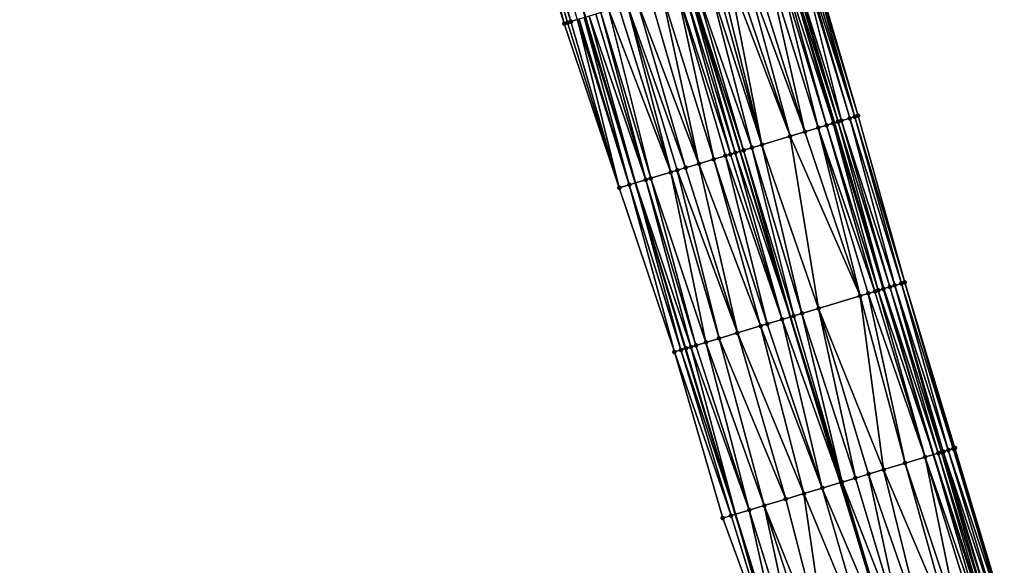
# Model space of a CAD drawing. Header units: feet. Extents: x 2004186 to 2014793, y 836912 to 864902.
# Tile 843 of 974: x 2004364 to 2004478, y 859259 to 859322. Entities that reach past the tile are written whole.
import ezdxf

# ---------------------------------------------------------------- set-up
doc = ezdxf.new("R2010")
doc.units = ezdxf.units.FT
doc.header["$LTSCALE"] = 100
doc.header["$MEASUREMENT"] = 0
for name, color, linetype, lineweight in [('EP_Travel Lane', 5, 'Continuous', 40), ('GPL_Skip Line', 2, 'Continuous', 40), ('Road Shots', 4, 'Continuous', 200), ('Road X-Section', 30, 'Continuous', 13)]:
    doc.layers.add(name, color=color, linetype=linetype, lineweight=lineweight)
doc.layers.add('I-77 SB_MM21-27-Surface-Border', color=7, linetype='Continuous')
doc.layers.add('I-77 SB_MM21-27-Surface-TIN', color=7, linetype='Continuous')

msp = doc.modelspace()

# ---------------------------------------------------------------- linework, layer by layer
at = {"layer": 'EP_Travel Lane'}
for points in [[(2004475.98675831, 859252.9755330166, 446.5739951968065), (2004470.027193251, 859271.9272233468, 446.4479969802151), (2004464.293373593, 859291.0871976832, 446.3012957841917), (2004458.559645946, 859310.2468645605, 446.1088986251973), (2004452.825862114, 859329.4067191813, 445.9444033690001), (2004447.172181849, 859348.4381588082, 445.744362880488), (2004441.629215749, 859367.653598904, 445.5383283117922), (2004436.086240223, 859386.8690716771, 445.3357163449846), (2004430.543256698, 859406.0845721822, 445.1360297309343), (2004425.08506517, 859425.172963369, 444.9390603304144), (2004419.806102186, 859444.4627209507, 444.7434054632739), (2004414.527064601, 859463.7527511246, 444.5783237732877), (2004409.248078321, 859483.0425938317, 444.3922111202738), (2004404.042532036, 859502.1813761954, 444.2028261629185), (2004399.035574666, 859521.5434234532, 443.9982920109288), (2004394.028624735, 859540.9054419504, 443.790683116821), (2004389.021615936, 859560.2676880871, 443.6073706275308)], [(2004453.157249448, 859245.7875541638, 447.2093015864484), (2004447.138044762, 859265.0163735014, 447.1114540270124), (2004441.36635806, 859284.1656426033, 447.065016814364), (2004435.594843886, 859303.3143392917, 446.9334906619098), (2004429.823350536, 859322.46296689, 446.7916857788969), (2004424.055859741, 859341.7796547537, 446.6171872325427), (2004418.509860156, 859360.9946002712, 446.4480281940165), (2004412.963892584, 859380.209434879, 446.267231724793), (2004407.417962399, 859399.4241399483, 446.0728171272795), (2004401.865261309, 859418.803356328, 445.8417982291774), (2004396.566951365, 859438.0880190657, 445.6690462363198), (2004391.268674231, 859457.372562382, 445.4828924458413), (2004385.970386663, 859476.6571436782, 445.3010092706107), (2004380.654695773, 859496.1241881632, 445.1100452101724), (2004375.632006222, 859515.482102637, 444.9002794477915), (2004370.609287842, 859534.8401282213, 444.7023760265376), (2004365.586536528, 859554.198280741, 444.5180011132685)]]:
    msp.add_polyline3d(points, dxfattribs=at)
at = {"layer": 'GPL_Skip Line'}
msp.add_polyline3d([(2004465.216785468, 859249.5847155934, 446.8984191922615), (2004459.266163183, 859268.6782788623, 446.7735468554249), (2004453.481729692, 859287.8231807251, 446.6568137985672), (2004447.697351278, 859306.9679002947, 446.5129731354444), (2004441.912967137, 859326.1126388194, 446.3719510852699), (2004436.179748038, 859345.272190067, 446.1913368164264), (2004430.637304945, 859364.4879015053, 445.9969830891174), (2004425.094895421, 859383.7034965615, 445.7904081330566), (2004419.552424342, 859402.9193050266, 445.6062430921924), (2004414.049427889, 859422.1459373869, 445.3938099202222), (2004408.75210502, 859441.43062398, 445.1952668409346), (2004403.454733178, 859460.7154888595, 445.016720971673), (2004398.15734861, 859480.0004000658, 444.8433712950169), (2004392.890462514, 859499.2933539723, 444.6593156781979), (2004387.86935726, 859518.651694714, 444.4510891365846), (2004382.848236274, 859538.0100961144, 444.2493343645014), (2004377.827073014, 859557.3686604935, 444.0649682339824)], dxfattribs=at)
at = {"layer": 'I-77 SB_MM21-27-Surface-Border', "color": 3, "linetype": 'ByBlock', "lineweight": -2}
for points in [[(2004390.605744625, 859560.6770719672, 443.4571800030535), (2004395.4332121, 859541.2686868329, 443.6834630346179), (2004400.2607344, 859521.8600903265, 443.8872097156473), (2004406.443673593, 859502.8019879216, 443.9840183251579), (2004412.044776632, 859483.8082062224, 444.1195399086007), (2004417.342091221, 859464.52354977, 444.3214687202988), (2004422.832369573, 859445.2914780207, 444.4795157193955), (2004428.129737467, 859426.0066275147, 444.6596747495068), (2004433.582557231, 859406.9585405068, 444.8775858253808), (2004439.124988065, 859387.7428715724, 445.0763972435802), (2004444.667379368, 859368.5273396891, 445.2896172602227), (2004450.209845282, 859349.3115491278, 445.4756623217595), (2004455.698914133, 859330.2728898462, 445.6865647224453), (2004461.291712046, 859311.0707498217, 445.8935783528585), (2004466.693026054, 859291.8108696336, 446.1162304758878), (2004472.4773432, 859272.6663528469, 446.2902183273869), (2004478.189264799, 859253.6681932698, 446.3872762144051)], [(2004452.626173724, 859245.6203115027, 447.2192829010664), (2004445.672324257, 859264.5737021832, 447.1361077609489), (2004440.079231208, 859283.7768190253, 447.0743429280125), (2004433.720422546, 859302.7482470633, 446.9668389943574), (2004427.361654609, 859321.7195403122, 446.8392838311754), (2004421.381651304, 859341.0088163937, 446.6648147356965), (2004415.646929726, 859360.1694901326, 446.5113461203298), (2004410.104497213, 859379.3851648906, 446.3131526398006), (2004404.562076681, 859398.6007981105, 446.1105791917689), (2004399.005404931, 859418.01829947, 445.8959181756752), (2004393.708044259, 859437.3031236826, 445.7128120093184), (2004388.796426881, 859456.6937879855, 445.5171840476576), (2004383.884774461, 859476.0845798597, 445.3358777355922), (2004379.337716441, 859495.7829272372, 445.1433361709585), (2004374.703825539, 859515.24159274, 444.9241392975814), (2004369.101899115, 859534.4494449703, 444.7322139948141), (2004364.467934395, 859553.9083950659, 444.5433729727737)]]:
    msp.add_polyline3d(points, dxfattribs=at)
at = {"layer": 'I-77 SB_MM21-27-Surface-TIN', "color": 128, "linetype": 'ByBlock', "lineweight": -2}
for points in [[(2004422.150397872, 859341.2302408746, 446.6350230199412), (2004421.381651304, 859341.0088163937, 446.6648147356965), (2004427.361654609, 859321.7195403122, 446.8392838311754)], [(2004422.342574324, 859341.2856323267, 446.6312852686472), (2004422.150397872, 859341.2302408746, 446.6350230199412), (2004428.127492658, 859321.9508238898, 446.8247794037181)], [(2004422.150397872, 859341.2302408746, 446.6350230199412), (2004427.744578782, 859321.8351650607, 446.8294976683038), (2004428.127492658, 859321.9508238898, 446.8247794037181)], [(2004422.150397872, 859341.2302408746, 446.6350230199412), (2004427.361654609, 859321.7195403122, 446.8392838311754), (2004427.744578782, 859321.8351650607, 446.8294976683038)], [(2004422.726911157, 859341.3964709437, 446.6296601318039), (2004422.342574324, 859341.2856323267, 446.6312852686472), (2004428.127492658, 859321.9508238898, 446.8247794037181)], [(2004422.726911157, 859341.3964709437, 446.6296601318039), (2004428.127492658, 859321.9508238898, 446.8247794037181), (2004428.893308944, 859322.1821794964, 446.8209859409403)], [(2004453.401043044, 859329.5802204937, 445.9057535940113), (2004453.209560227, 859329.5224767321, 445.9208496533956), (2004458.993899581, 859310.3778864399, 446.0839143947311)], [(2004454.549996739, 859329.9264950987, 445.7872263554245), (2004453.401043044, 859329.5802204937, 445.9057535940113), (2004459.376861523, 859310.4933861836, 446.0555395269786)], [(2004453.401043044, 859329.5802204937, 445.9057535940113), (2004458.993899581, 859310.3778864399, 446.0839143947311), (2004459.376861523, 859310.4933861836, 446.0555395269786)], [(2004454.741485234, 859329.9842200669, 445.7693356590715), (2004454.549996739, 859329.9264950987, 445.7872263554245), (2004460.334300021, 859310.7820241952, 445.9680446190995)], [(2004454.549996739, 859329.9264950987, 445.7872263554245), (2004459.376861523, 859310.4933861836, 446.0555395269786), (2004460.334300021, 859310.7820241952, 445.9680446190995)], [(2004455.124449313, 859330.0997127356, 445.7399087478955), (2004454.741485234, 859329.9842200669, 445.7693356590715), (2004460.908748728, 859310.9552546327, 445.9226305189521)], [(2004454.741485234, 859329.9842200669, 445.7693356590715), (2004460.334300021, 859310.7820241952, 445.9680446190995), (2004460.908748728, 859310.9552546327, 445.9226305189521)], [(2004455.507423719, 859330.2151712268, 445.7053994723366), (2004455.124449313, 859330.0997127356, 445.7399087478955), (2004460.908748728, 859310.9552546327, 445.9226305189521)], [(2004455.698914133, 859330.2728898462, 445.6865647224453), (2004455.507423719, 859330.2151712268, 445.7053994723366), (2004461.291712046, 859311.0707498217, 445.8935783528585)], [(2004455.507423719, 859330.2151712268, 445.7053994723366), (2004460.908748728, 859310.9552546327, 445.9226305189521), (2004461.291712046, 859311.0707498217, 445.8935783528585)], [(2004450.720419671, 859328.771357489, 446.0501306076), (2004449.188690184, 859328.3089670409, 446.1054164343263), (2004455.164495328, 859309.2221768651, 446.2617653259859)], [(2004451.869233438, 859329.1180952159, 446.0004712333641), (2004450.720419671, 859328.771357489, 446.0501306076), (2004456.696232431, 859309.6845421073, 446.2027312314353)], [(2004450.720419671, 859328.771357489, 446.0501306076), (2004455.164495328, 859309.2221768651, 446.2617653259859), (2004456.696232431, 859309.6845421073, 446.2027312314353)], [(2004452.252180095, 859329.2336455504, 445.9796194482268), (2004451.869233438, 859329.1180952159, 446.0004712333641), (2004457.653579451, 859309.9734828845, 446.160258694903)], [(2004451.869233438, 859329.1180952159, 446.0004712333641), (2004456.696232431, 859309.6845421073, 446.2027312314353), (2004457.653579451, 859309.9734828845, 446.160258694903)], [(2004452.252180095, 859329.2336455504, 445.9796194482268), (2004458.419475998, 859310.2045728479, 446.1169631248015), (2004452.825862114, 859329.4067191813, 445.9444033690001)], [(2004452.252180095, 859329.2336455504, 445.9796194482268), (2004457.653579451, 859309.9734828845, 446.160258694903), (2004458.419475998, 859310.2045728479, 446.1169631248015)], [(2004453.209560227, 859329.5224767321, 445.9208496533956), (2004452.825862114, 859329.4067191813, 445.9444033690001), (2004458.993899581, 859310.3778864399, 446.0839143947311)], [(2004458.419475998, 859310.2045728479, 446.1169631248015), (2004458.559645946, 859310.2468645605, 446.1088986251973), (2004452.825862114, 859329.4067191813, 445.9444033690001)], [(2004458.993899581, 859310.3778864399, 446.0839143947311), (2004452.825862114, 859329.4067191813, 445.9444033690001), (2004458.559645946, 859310.2468645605, 446.1088986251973)], [(2004446.316705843, 859327.4419569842, 446.2049187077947), (2004445.359374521, 859327.1529642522, 446.2396653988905), (2004450.186405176, 859307.7193063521, 446.4263425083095)], [(2004447.082567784, 859327.6731614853, 446.1786553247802), (2004446.316705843, 859327.4419569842, 446.2049187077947), (2004453.441310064, 859308.7019531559, 446.3188383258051)], [(2004446.316705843, 859327.4419569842, 446.2049187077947), (2004450.186405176, 859307.7193063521, 446.4263425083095), (2004453.441310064, 859308.7019531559, 446.3188383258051)], [(2004448.231367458, 859328.0199458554, 446.1359319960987), (2004447.082567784, 859327.6731614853, 446.1786553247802), (2004453.441310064, 859308.7019531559, 446.3188383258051)], [(2004449.188690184, 859328.3089670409, 446.1054164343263), (2004448.231367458, 859328.0199458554, 446.1359319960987), (2004455.164495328, 859309.2221768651, 446.2617653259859)], [(2004448.231367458, 859328.0199458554, 446.1359319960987), (2004453.441310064, 859308.7019531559, 446.3188383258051), (2004455.164495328, 859309.2221768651, 446.2617653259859)], [(2004442.487362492, 859326.2860458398, 446.3527955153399), (2004441.912967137, 859326.1126388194, 446.3719510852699), (2004448.080276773, 859307.0835206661, 446.5025360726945)], [(2004444.019096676, 859326.7484207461, 446.2951985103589), (2004442.487362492, 859326.2860458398, 446.3527955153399), (2004449.037609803, 859307.3725077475, 446.4669491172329)], [(2004442.487362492, 859326.2860458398, 446.3527955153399), (2004448.080276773, 859307.0835206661, 446.5025360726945), (2004449.037609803, 859307.3725077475, 446.4669491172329)], [(2004444.784967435, 859326.9795960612, 446.2645950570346), (2004444.019096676, 859326.7484207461, 446.2951985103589), (2004450.186405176, 859307.7193063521, 446.4263425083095)], [(2004444.019096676, 859326.7484207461, 446.2951985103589), (2004449.037609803, 859307.3725077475, 446.4669491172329), (2004450.186405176, 859307.7193063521, 446.4263425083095)], [(2004445.359374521, 859327.1529642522, 446.2396653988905), (2004444.784967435, 859326.9795960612, 446.2645950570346), (2004450.186405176, 859307.7193063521, 446.4263425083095)], [(2004438.658059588, 859325.1300008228, 446.4807649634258), (2004437.317783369, 859324.7254519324, 446.53549742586), (2004442.91069014, 859305.5229516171, 446.6889345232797)], [(2004440.381263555, 859325.6501626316, 446.4144871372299), (2004438.658059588, 859325.1300008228, 446.4807649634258), (2004444.6338978, 859306.0431012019, 446.6208389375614)], [(2004438.658059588, 859325.1300008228, 446.4807649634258), (2004442.91069014, 859305.5229516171, 446.6889345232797), (2004444.6338978, 859306.0431012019, 446.6208389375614)], [(2004441.147138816, 859325.8813230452, 446.3816677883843), (2004440.381263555, 859325.6501626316, 446.4144871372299), (2004446.548570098, 859306.6210547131, 446.546594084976)], [(2004440.381263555, 859325.6501626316, 446.4144871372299), (2004445.97416599, 859306.4476766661, 446.5700581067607), (2004446.548570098, 859306.6210547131, 446.546594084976)], [(2004440.381263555, 859325.6501626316, 446.4144871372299), (2004444.6338978, 859306.0431012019, 446.6208389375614), (2004445.97416599, 859306.4476766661, 446.5700581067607)], [(2004441.72150796, 859326.0548168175, 446.3754125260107), (2004441.147138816, 859325.8813230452, 446.3816677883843), (2004447.122963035, 859306.7944697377, 446.5286287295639)], [(2004441.147138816, 859325.8813230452, 446.3816677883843), (2004446.548570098, 859306.6210547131, 446.546594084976), (2004447.122963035, 859306.7944697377, 446.5286287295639)], [(2004441.72150796, 859326.0548168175, 446.3754125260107), (2004447.697351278, 859306.9679002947, 446.5129731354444), (2004441.912967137, 859326.1126388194, 446.3719510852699)], [(2004441.72150796, 859326.0548168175, 446.3754125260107), (2004447.122963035, 859306.7944697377, 446.5286287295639), (2004447.697351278, 859306.9679002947, 446.5129731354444)], [(2004448.080276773, 859307.0835206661, 446.5025360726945), (2004441.912967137, 859326.1126388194, 446.3719510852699), (2004447.697351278, 859306.9679002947, 446.5129731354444)], [(2004434.637239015, 859323.9163273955, 446.6409835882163), (2004433.679912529, 859323.6273186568, 446.6733500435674), (2004439.655766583, 859304.5403666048, 446.8056273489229)], [(2004435.786041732, 859324.2631016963, 446.5967629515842), (2004434.637239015, 859323.9163273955, 446.6409835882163), (2004441.378963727, 859305.0605509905, 446.7427067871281)], [(2004434.637239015, 859323.9163273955, 446.6409835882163), (2004440.421628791, 859304.7715702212, 446.7792323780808), (2004441.378963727, 859305.0605509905, 446.7427067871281)], [(2004434.637239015, 859323.9163273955, 446.6409835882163), (2004439.655766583, 859304.5403666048, 446.8056273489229), (2004440.421628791, 859304.7715702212, 446.7792323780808)], [(2004437.317783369, 859324.7254519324, 446.53549742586), (2004435.786041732, 859324.2631016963, 446.5967629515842), (2004442.91069014, 859305.5229516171, 446.6889345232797)], [(2004435.786041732, 859324.2631016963, 446.5967629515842), (2004441.378963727, 859305.0605509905, 446.7427067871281), (2004442.91069014, 859305.5229516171, 446.6889345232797)], [(2004430.999385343, 859322.8181373, 446.7703868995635), (2004430.233549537, 859322.5868463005, 446.7837876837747), (2004436.783779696, 859303.6733649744, 446.906382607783)], [(2004431.573777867, 859322.9915536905, 446.7526247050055), (2004430.999385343, 859322.8181373, 446.7703868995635), (2004436.783779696, 859303.6733649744, 446.906382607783)], [(2004432.531108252, 859323.2805495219, 446.7183389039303), (2004431.573777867, 859322.9915536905, 446.7526247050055), (2004437.358170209, 859303.8467880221, 446.889610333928)], [(2004431.573777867, 859322.9915536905, 446.7526247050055), (2004436.783779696, 859303.6733649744, 446.906382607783), (2004437.358170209, 859303.8467880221, 446.889610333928)], [(2004433.679912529, 859323.6273186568, 446.6733500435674), (2004432.531108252, 859323.2805495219, 446.7183389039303), (2004439.655766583, 859304.5403666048, 446.8056273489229)], [(2004432.531108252, 859323.2805495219, 446.7183389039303), (2004437.358170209, 859303.8467880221, 446.889610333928), (2004439.655766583, 859304.5403666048, 446.8056273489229)], [(2004427.744578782, 859321.8351650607, 446.8294976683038), (2004427.361654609, 859321.7195403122, 446.8392838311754), (2004433.720422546, 859302.7482470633, 446.9668389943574)], [(2004428.127492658, 859321.9508238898, 446.8247794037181), (2004427.744578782, 859321.8351650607, 446.8294976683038), (2004433.720422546, 859302.7482470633, 446.9668389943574)], [(2004428.893308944, 859322.1821794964, 446.8209859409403), (2004428.127492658, 859321.9508238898, 446.8247794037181), (2004433.720422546, 859302.7482470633, 446.9668389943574)], [(2004429.084769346, 859322.2399974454, 446.816921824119), (2004428.893308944, 859322.1821794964, 446.8209859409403), (2004434.869169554, 859303.0952057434, 446.9500362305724)], [(2004428.893308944, 859322.1821794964, 446.8209859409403), (2004433.720422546, 859302.7482470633, 446.9668389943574), (2004434.869169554, 859303.0952057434, 446.9500362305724)], [(2004429.659170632, 859322.4133848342, 446.7948469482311), (2004429.084769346, 859322.2399974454, 446.816921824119), (2004434.869169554, 859303.0952057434, 446.9500362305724)], [(2004429.659170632, 859322.4133848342, 446.7948469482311), (2004435.594843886, 859303.3143392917, 446.9334906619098), (2004429.823350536, 859322.46296689, 446.7916857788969)], [(2004429.659170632, 859322.4133848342, 446.7948469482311), (2004434.869169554, 859303.0952057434, 446.9500362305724), (2004435.594843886, 859303.3143392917, 446.9334906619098)], [(2004430.233549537, 859322.5868463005, 446.7837876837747), (2004429.823350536, 859322.46296689, 446.7916857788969), (2004435.594843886, 859303.3143392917, 446.9334906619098)], [(2004430.233549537, 859322.5868463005, 446.7837876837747), (2004435.594843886, 859303.3143392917, 446.9334906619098), (2004436.783779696, 859303.6733649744, 446.906382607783)], [(2004458.419475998, 859310.2045728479, 446.1169631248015), (2004464.293373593, 859291.0871976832, 446.3012957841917), (2004458.559645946, 859310.2468645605, 446.1088986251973)], [(2004458.993899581, 859310.3778864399, 446.0839143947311), (2004458.559645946, 859310.2468645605, 446.1088986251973), (2004464.293373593, 859291.0871976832, 446.3012957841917)], [(2004459.376861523, 859310.4933861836, 446.0555395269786), (2004458.993899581, 859310.3778864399, 446.0839143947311), (2004464.969669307, 859291.29121349, 446.2577015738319)], [(2004458.993899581, 859310.3778864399, 446.0839143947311), (2004464.293373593, 859291.0871976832, 446.3012957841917), (2004464.969669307, 859291.29121349, 446.2577015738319)], [(2004460.334300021, 859310.7820241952, 445.9680446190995), (2004459.376861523, 859310.4933861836, 446.0555395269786), (2004465.544119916, 859291.4644376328, 446.2113517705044)], [(2004459.376861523, 859310.4933861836, 446.0555395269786), (2004464.969669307, 859291.29121349, 446.2577015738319), (2004465.544119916, 859291.4644376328, 446.2113517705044)], [(2004460.908748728, 859310.9552546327, 445.9226305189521), (2004460.334300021, 859310.7820241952, 445.9680446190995), (2004466.310061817, 859291.695377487, 446.1457348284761)], [(2004460.334300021, 859310.7820241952, 445.9680446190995), (2004465.544119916, 859291.4644376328, 446.2113517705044), (2004466.310061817, 859291.695377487, 446.1457348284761)], [(2004461.291712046, 859311.0707498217, 445.8935783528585), (2004460.908748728, 859310.9552546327, 445.9226305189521), (2004466.693026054, 859291.8108696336, 446.1162304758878)], [(2004460.908748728, 859310.9552546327, 445.9226305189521), (2004466.310061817, 859291.695377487, 446.1457348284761), (2004466.693026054, 859291.8108696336, 446.1162304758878)], [(2004455.164495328, 859309.2221768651, 446.2617653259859), (2004453.441310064, 859308.7019531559, 446.3188383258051), (2004461.523229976, 859290.2509937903, 446.4057082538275)], [(2004456.696232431, 859309.6845421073, 446.2027312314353), (2004455.164495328, 859309.2221768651, 446.2617653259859), (2004461.523229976, 859290.2509937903, 446.4057082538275)], [(2004457.653579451, 859309.9734828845, 446.160258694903), (2004456.696232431, 859309.6845421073, 446.2027312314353), (2004463.246404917, 859290.7712516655, 446.3537168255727)], [(2004456.696232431, 859309.6845421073, 446.2027312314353), (2004462.480544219, 859290.540043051, 446.3793681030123), (2004463.246404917, 859290.7712516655, 446.3537168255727)], [(2004456.696232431, 859309.6845421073, 446.2027312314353), (2004461.523229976, 859290.2509937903, 446.4057082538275), (2004462.480544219, 859290.540043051, 446.3793681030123)], [(2004458.419475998, 859310.2045728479, 446.1169631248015), (2004457.653579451, 859309.9734828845, 446.160258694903), (2004463.629343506, 859290.8868287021, 446.3368359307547)], [(2004457.653579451, 859309.9734828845, 446.160258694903), (2004463.246404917, 859290.7712516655, 446.3537168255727), (2004463.629343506, 859290.8868287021, 446.3368359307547)], [(2004458.419475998, 859310.2045728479, 446.1169631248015), (2004464.203760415, 859291.0601643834, 446.3070722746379), (2004464.293373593, 859291.0871976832, 446.3012957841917)], [(2004458.419475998, 859310.2045728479, 446.1169631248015), (2004463.629343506, 859290.8868287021, 446.3368359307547), (2004464.203760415, 859291.0601643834, 446.3070722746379)], [(2004453.441310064, 859308.7019531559, 446.3188383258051), (2004450.186405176, 859307.7193063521, 446.4263425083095), (2004456.736631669, 859288.80583716, 446.5507435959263)], [(2004453.441310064, 859308.7019531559, 446.3188383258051), (2004456.736631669, 859288.80583716, 446.5507435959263), (2004461.523229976, 859290.2509937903, 446.4057082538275)], [(2004447.122963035, 859306.7944697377, 446.5286287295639), (2004453.481729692, 859287.8231807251, 446.6568137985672), (2004447.697351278, 859306.9679002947, 446.5129731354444)], [(2004448.080276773, 859307.0835206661, 446.5025360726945), (2004447.697351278, 859306.9679002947, 446.5129731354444), (2004453.481729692, 859287.8231807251, 446.6568137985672)], [(2004449.037609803, 859307.3725077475, 446.4669491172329), (2004448.080276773, 859307.0835206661, 446.5025360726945), (2004453.864656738, 859287.9387959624, 446.6456135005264)], [(2004448.080276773, 859307.0835206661, 446.5025360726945), (2004453.481729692, 859287.8231807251, 446.6568137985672), (2004453.864656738, 859287.9387959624, 446.6456135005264)], [(2004450.186405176, 859307.7193063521, 446.4263425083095), (2004449.037609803, 859307.3725077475, 446.4669491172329), (2004454.821973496, 859288.2278368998, 446.6180356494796)], [(2004449.037609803, 859307.3725077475, 446.4669491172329), (2004453.864656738, 859287.9387959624, 446.6456135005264), (2004454.821973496, 859288.2278368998, 446.6180356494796)], [(2004450.186405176, 859307.7193063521, 446.4263425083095), (2004454.821973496, 859288.2278368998, 446.6180356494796), (2004456.736631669, 859288.80583716, 446.5507435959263)], [(2004444.6338978, 859306.0431012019, 446.6208389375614), (2004442.91069014, 859305.5229516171, 446.6889345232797), (2004450.035368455, 859286.7827025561, 446.7663851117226)], [(2004445.97416599, 859306.4476766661, 446.5700581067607), (2004444.6338978, 859306.0431012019, 446.6208389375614), (2004450.801235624, 859287.0138897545, 446.7375491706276)], [(2004444.6338978, 859306.0431012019, 446.6208389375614), (2004450.035368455, 859286.7827025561, 446.7663851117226), (2004450.801235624, 859287.0138897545, 446.7375491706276)], [(2004446.548570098, 859306.6210547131, 446.546594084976), (2004445.97416599, 859306.4476766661, 446.5700581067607), (2004452.524412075, 859287.5341426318, 446.6848145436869)], [(2004445.97416599, 859306.4476766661, 446.5700581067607), (2004450.801235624, 859287.0138897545, 446.7375491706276), (2004452.524412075, 859287.5341426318, 446.6848145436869)], [(2004447.122963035, 859306.7944697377, 446.5286287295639), (2004446.548570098, 859306.6210547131, 446.546594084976), (2004452.524412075, 859287.5341426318, 446.6848145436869)], [(2004447.122963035, 859306.7944697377, 446.5286287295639), (2004452.524412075, 859287.5341426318, 446.6848145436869), (2004453.481729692, 859287.8231807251, 446.6568137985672)], [(2004439.655766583, 859304.5403666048, 446.8056273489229), (2004437.358170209, 859303.8467880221, 446.889610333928), (2004443.717002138, 859284.8752829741, 446.9856646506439)], [(2004440.421628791, 859304.7715702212, 446.7792323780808), (2004439.655766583, 859304.5403666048, 446.8056273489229), (2004445.248728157, 859285.3376849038, 446.9320870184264)], [(2004439.655766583, 859304.5403666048, 446.8056273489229), (2004443.717002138, 859284.8752829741, 446.9856646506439), (2004445.248728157, 859285.3376849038, 446.9320870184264)], [(2004441.378963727, 859305.0605509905, 446.7427067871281), (2004440.421628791, 859304.7715702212, 446.7792323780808), (2004447.354841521, 859285.9735203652, 446.8632964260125)], [(2004440.421628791, 859304.7715702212, 446.7792323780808), (2004445.248728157, 859285.3376849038, 446.9320870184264), (2004447.354841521, 859285.9735203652, 446.8632964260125)], [(2004442.91069014, 859305.5229516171, 446.6889345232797), (2004441.378963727, 859305.0605509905, 446.7427067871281), (2004447.354841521, 859285.9735203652, 446.8632964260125)], [(2004442.91069014, 859305.5229516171, 446.6889345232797), (2004447.354841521, 859285.9735203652, 446.8632964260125), (2004450.035368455, 859286.7827025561, 446.7663851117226)], [(2004436.783779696, 859303.6733649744, 446.906382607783), (2004435.594843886, 859303.3143392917, 446.9334906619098), (2004441.993798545, 859284.3551199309, 447.051757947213)], [(2004437.358170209, 859303.8467880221, 446.889610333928), (2004436.783779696, 859303.6733649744, 446.906382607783), (2004442.568192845, 859284.5285304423, 447.0331217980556)], [(2004436.783779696, 859303.6733649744, 446.906382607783), (2004441.993798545, 859284.3551199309, 447.051757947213), (2004442.568192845, 859284.5285304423, 447.0331217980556)], [(2004437.358170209, 859303.8467880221, 446.889610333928), (2004442.568192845, 859284.5285304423, 447.0331217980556), (2004443.717002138, 859284.8752829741, 446.9856646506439)], [(2004434.869169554, 859303.0952057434, 446.9500362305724), (2004433.720422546, 859302.7482470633, 446.9668389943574), (2004440.079231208, 859283.7768190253, 447.0743429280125)], [(2004434.869169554, 859303.0952057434, 446.9500362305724), (2004440.845045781, 859284.0081803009, 447.0713929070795), (2004435.594843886, 859303.3143392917, 446.9334906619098)], [(2004434.869169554, 859303.0952057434, 446.9500362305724), (2004440.079231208, 859283.7768190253, 447.0743429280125), (2004440.845045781, 859284.0081803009, 447.0713929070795)], [(2004440.845045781, 859284.0081803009, 447.0713929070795), (2004441.36635806, 859284.1656426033, 447.065016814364), (2004435.594843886, 859303.3143392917, 446.9334906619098)], [(2004441.41941649, 859284.1816688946, 447.0643678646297), (2004435.594843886, 859303.3143392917, 446.9334906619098), (2004441.36635806, 859284.1656426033, 447.065016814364)], [(2004441.993798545, 859284.3551199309, 447.051757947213), (2004435.594843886, 859303.3143392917, 446.9334906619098), (2004441.41941649, 859284.1816688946, 447.0643678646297)], [(2004463.629343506, 859290.8868287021, 446.3368359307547), (2004463.246404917, 859290.7712516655, 446.3537168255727), (2004469.030804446, 859271.6264622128, 446.4871601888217)], [(2004464.203760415, 859291.0601643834, 446.3070722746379), (2004463.629343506, 859290.8868287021, 446.3368359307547), (2004470.027193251, 859271.9272233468, 446.4479969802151)], [(2004463.629343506, 859290.8868287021, 446.3368359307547), (2004469.030804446, 859271.6264622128, 446.4871601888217), (2004470.027193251, 859271.9272233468, 446.4479969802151)], [(2004464.203760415, 859291.0601643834, 446.3070722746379), (2004470.027193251, 859271.9272233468, 446.4479969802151), (2004464.293373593, 859291.0871976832, 446.3012957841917)], [(2004464.969669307, 859291.29121349, 446.2577015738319), (2004464.293373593, 859291.0871976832, 446.3012957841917), (2004470.562543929, 859272.0888195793, 446.4269549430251)], [(2004470.562543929, 859272.0888195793, 446.4269549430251), (2004464.293373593, 859291.0871976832, 446.3012957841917), (2004470.027193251, 859271.9272233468, 446.4479969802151)], [(2004465.544119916, 859291.4644376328, 446.2113517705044), (2004464.969669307, 859291.29121349, 446.2577015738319), (2004470.945488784, 859272.2043758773, 446.4069899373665)], [(2004464.969669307, 859291.29121349, 446.2577015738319), (2004470.562543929, 859272.0888195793, 446.4269549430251), (2004470.945488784, 859272.2043758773, 446.4069899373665)], [(2004466.310061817, 859291.695377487, 446.1457348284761), (2004465.544119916, 859291.4644376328, 446.2113517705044), (2004471.71141395, 859272.4353711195, 446.3496089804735)], [(2004465.544119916, 859291.4644376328, 446.2113517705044), (2004471.136965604, 859272.2621394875, 446.3948454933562), (2004471.71141395, 859272.4353711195, 446.3496089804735)], [(2004465.544119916, 859291.4644376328, 446.2113517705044), (2004470.945488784, 859272.2043758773, 446.4069899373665), (2004471.136965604, 859272.2621394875, 446.3948454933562)], [(2004466.693026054, 859291.8108696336, 446.1162304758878), (2004466.310061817, 859291.695377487, 446.1457348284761), (2004472.285861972, 859272.6086038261, 446.3045323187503)], [(2004466.310061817, 859291.695377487, 446.1457348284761), (2004471.71141395, 859272.4353711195, 446.3496089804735), (2004472.285861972, 859272.6086038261, 446.3045323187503)], [(2004466.693026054, 859291.8108696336, 446.1162304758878), (2004472.285861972, 859272.6086038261, 446.3045323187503), (2004472.4773432, 859272.6663528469, 446.2902183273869)], [(2004461.523229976, 859290.2509937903, 446.4057082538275), (2004456.736631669, 859288.80583716, 446.5507435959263), (2004464.244193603, 859270.1813470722, 446.6383678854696)], [(2004462.480544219, 859290.540043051, 446.3793681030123), (2004461.523229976, 859290.2509937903, 446.4057082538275), (2004466.73321407, 859270.9328637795, 446.5681913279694)], [(2004461.523229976, 859290.2509937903, 446.4057082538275), (2004464.244193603, 859270.1813470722, 446.6383678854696), (2004466.73321407, 859270.9328637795, 446.5681913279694)], [(2004463.246404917, 859290.7712516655, 446.3537168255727), (2004462.480544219, 859290.540043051, 446.3793681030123), (2004469.030804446, 859271.6264622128, 446.4871601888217)], [(2004462.480544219, 859290.540043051, 446.3793681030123), (2004466.73321407, 859270.9328637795, 446.5681913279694), (2004469.030804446, 859271.6264622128, 446.4871601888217)], [(2004456.736631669, 859288.80583716, 446.5507435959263), (2004454.821973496, 859288.2278368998, 446.6180356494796), (2004460.989332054, 859269.1985568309, 446.7245424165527)], [(2004456.736631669, 859288.80583716, 446.5507435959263), (2004462.521036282, 859269.6610308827, 446.6816887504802), (2004464.244193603, 859270.1813470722, 446.6383678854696)], [(2004456.736631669, 859288.80583716, 446.5507435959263), (2004460.989332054, 859269.1985568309, 446.7245424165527), (2004462.521036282, 859269.6610308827, 446.6816887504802)], [(2004452.524412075, 859287.5341426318, 446.6848145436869), (2004450.801235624, 859287.0138897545, 446.7375491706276), (2004457.160089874, 859268.0423108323, 446.8226251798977)], [(2004452.524412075, 859287.5341426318, 446.6848145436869), (2004459.266163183, 859268.6782788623, 446.7735468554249), (2004453.481729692, 859287.8231807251, 446.6568137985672)], [(2004452.524412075, 859287.5341426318, 446.6848145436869), (2004457.160089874, 859268.0423108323, 446.8226251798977), (2004459.266163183, 859268.6782788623, 446.7735468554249)], [(2004453.864656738, 859287.9387959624, 446.6456135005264), (2004453.481729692, 859287.8231807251, 446.6568137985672), (2004459.457624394, 859268.7360941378, 446.7690851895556)], [(2004459.457624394, 859268.7360941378, 446.7690851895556), (2004453.481729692, 859287.8231807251, 446.6568137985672), (2004459.266163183, 859268.6782788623, 446.7735468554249)], [(2004454.821973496, 859288.2278368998, 446.6180356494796), (2004453.864656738, 859287.9387959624, 446.6456135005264), (2004459.457624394, 859268.7360941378, 446.7690851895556)], [(2004454.821973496, 859288.2278368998, 446.6180356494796), (2004459.457624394, 859268.7360941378, 446.7690851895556), (2004460.989332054, 859269.1985568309, 446.7245424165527)], [(2004450.035368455, 859286.7827025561, 446.7663851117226), (2004447.354841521, 859285.9735203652, 446.8632964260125), (2004455.053993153, 859267.40642029, 446.8832262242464)], [(2004450.801235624, 859287.0138897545, 446.7375491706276), (2004450.035368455, 859286.7827025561, 446.7663851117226), (2004457.160089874, 859268.0423108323, 446.8226251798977)], [(2004450.035368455, 859286.7827025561, 446.7663851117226), (2004455.053993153, 859267.40642029, 446.8832262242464), (2004457.160089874, 859268.0423108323, 446.8226251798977)], [(2004445.248728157, 859285.3376849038, 446.9320870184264), (2004443.717002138, 859284.8752829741, 446.9856646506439), (2004450.458866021, 859266.019045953, 447.0188980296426)], [(2004447.354841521, 859285.9735203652, 446.8632964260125), (2004445.248728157, 859285.3376849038, 446.9320870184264), (2004452.94788168, 859266.7705785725, 446.9510876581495)], [(2004445.248728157, 859285.3376849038, 446.9320870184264), (2004450.458866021, 859266.019045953, 447.0188980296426), (2004452.94788168, 859266.7705785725, 446.9510876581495)], [(2004447.354841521, 859285.9735203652, 446.8632964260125), (2004452.94788168, 859266.7705785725, 446.9510876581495), (2004455.053993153, 859267.40642029, 446.8832262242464)], [(2004440.845045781, 859284.0081803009, 447.0713929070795), (2004447.138044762, 859265.0163735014, 447.1114540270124), (2004441.36635806, 859284.1656426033, 447.065016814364)], [(2004441.41941649, 859284.1816688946, 447.0643678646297), (2004441.36635806, 859284.1656426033, 447.065016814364), (2004447.138044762, 859265.0163735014, 447.1114540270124)], [(2004441.993798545, 859284.3551199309, 447.051757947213), (2004441.41941649, 859284.1816688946, 447.0643678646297), (2004447.138044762, 859265.0163735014, 447.1114540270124)], [(2004442.568192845, 859284.5285304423, 447.0331217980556), (2004441.993798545, 859284.3551199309, 447.051757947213), (2004448.735691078, 859265.4987880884, 447.0708919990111)], [(2004441.993798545, 859284.3551199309, 447.051757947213), (2004447.138044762, 859265.0163735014, 447.1114540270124), (2004448.735691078, 859265.4987880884, 447.0708919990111)], [(2004443.717002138, 859284.8752829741, 446.9856646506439), (2004442.568192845, 859284.5285304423, 447.0331217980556), (2004448.735691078, 859265.4987880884, 447.0708919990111)], [(2004443.717002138, 859284.8752829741, 446.9856646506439), (2004448.735691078, 859265.4987880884, 447.0708919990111), (2004450.458866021, 859266.019045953, 447.0188980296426)], [(2004440.845045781, 859284.0081803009, 447.0713929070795), (2004440.079231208, 859283.7768190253, 447.0743429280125), (2004446.629608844, 859264.8628495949, 447.1243625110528)], [(2004440.079231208, 859283.7768190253, 447.0743429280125), (2004445.672324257, 859264.5737021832, 447.1361077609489), (2004446.629608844, 859264.8628495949, 447.1243625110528)], [(2004440.845045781, 859284.0081803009, 447.0713929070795), (2004446.629608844, 859264.8628495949, 447.1243625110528), (2004447.138044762, 859265.0163735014, 447.1114540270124)], [(2004469.030804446, 859271.6264622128, 446.4871601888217), (2004466.73321407, 859270.9328637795, 446.5681913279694), (2004473.038247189, 859252.047384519, 446.6876895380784)], [(2004469.030804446, 859271.6264622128, 446.4871601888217), (2004475.518263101, 859252.8281030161, 446.5991101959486), (2004470.027193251, 859271.9272233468, 446.4479969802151)], [(2004469.030804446, 859271.6264622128, 446.4871601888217), (2004474.94594521, 859252.6479579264, 446.6230809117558), (2004475.518263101, 859252.8281030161, 446.5991101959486)], [(2004469.030804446, 859271.6264622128, 446.4871601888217), (2004473.038247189, 859252.047384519, 446.6876895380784), (2004474.94594521, 859252.6479579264, 446.6230809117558)], [(2004470.562543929, 859272.0888195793, 446.4269549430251), (2004470.027193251, 859271.9272233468, 446.4479969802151), (2004476.090593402, 859253.008208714, 446.5684288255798)], [(2004475.518263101, 859252.8281030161, 446.5991101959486), (2004475.98675831, 859252.9755330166, 446.5739951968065), (2004470.027193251, 859271.9272233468, 446.4479969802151)], [(2004476.090593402, 859253.008208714, 446.5684288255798), (2004470.027193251, 859271.9272233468, 446.4479969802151), (2004475.98675831, 859252.9755330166, 446.5739951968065)], [(2004470.945488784, 859272.2043758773, 446.4069899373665), (2004470.562543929, 859272.0888195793, 446.4269549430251), (2004476.472155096, 859253.1282532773, 446.5435619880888)], [(2004470.562543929, 859272.0888195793, 446.4269549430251), (2004476.090593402, 859253.008208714, 446.5684288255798), (2004476.472155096, 859253.1282532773, 446.5435619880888)], [(2004471.136965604, 859272.2621394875, 446.3948454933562), (2004470.945488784, 859272.2043758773, 446.4069899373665), (2004476.85372707, 859253.2482652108, 446.5131364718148)], [(2004470.945488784, 859272.2043758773, 446.4069899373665), (2004476.472155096, 859253.1282532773, 446.5435619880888), (2004476.85372707, 859253.2482652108, 446.5131364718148)], [(2004471.71141395, 859272.4353711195, 446.3496089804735), (2004471.136965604, 859272.2621394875, 446.3948454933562), (2004477.42609953, 859253.4282370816, 446.459656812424)], [(2004471.136965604, 859272.2621394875, 446.3948454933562), (2004476.85372707, 859253.2482652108, 446.5131364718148), (2004477.42609953, 859253.4282370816, 446.459656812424)], [(2004472.285861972, 859272.6086038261, 446.3045323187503), (2004471.71141395, 859272.4353711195, 446.3496089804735), (2004477.998475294, 859253.6081984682, 446.4043910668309)], [(2004471.71141395, 859272.4353711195, 446.3496089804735), (2004477.42609953, 859253.4282370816, 446.459656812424), (2004477.998475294, 859253.6081984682, 446.4043910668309)], [(2004472.4773432, 859272.6663528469, 446.2902183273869), (2004472.285861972, 859272.6086038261, 446.3045323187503), (2004478.189264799, 859253.6681932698, 446.3872762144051)], [(2004472.285861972, 859272.6086038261, 446.3045323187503), (2004477.998475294, 859253.6081984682, 446.4043910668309), (2004478.189264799, 859253.6681932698, 446.3872762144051)], [(2004466.73321407, 859270.9328637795, 446.5681913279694), (2004464.244193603, 859270.1813470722, 446.6383678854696), (2004472.084401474, 859251.7470873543, 446.718211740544)], [(2004466.73321407, 859270.9328637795, 446.5681913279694), (2004472.084401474, 859251.7470873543, 446.718211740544), (2004473.038247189, 859252.047384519, 446.6876895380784)], [(2004462.521036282, 859269.6610308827, 446.6816887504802), (2004460.989332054, 859269.1985568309, 446.7245424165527), (2004466.742914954, 859250.0652661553, 446.8623771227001)], [(2004464.244193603, 859270.1813470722, 446.6383678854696), (2004462.521036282, 859269.6610308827, 446.6816887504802), (2004469.032131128, 859250.7860223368, 446.7964467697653)], [(2004462.521036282, 859269.6610308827, 446.6816887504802), (2004466.742914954, 859250.0652661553, 446.8623771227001), (2004469.032131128, 859250.7860223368, 446.7964467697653)], [(2004464.244193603, 859270.1813470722, 446.6383678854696), (2004469.032131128, 859250.7860223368, 446.7964467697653), (2004472.084401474, 859251.7470873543, 446.718211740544)], [(2004457.160089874, 859268.0423108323, 446.8226251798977), (2004465.026019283, 859249.5246467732, 446.9029244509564), (2004459.266163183, 859268.6782788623, 446.7735468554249)], [(2004459.457624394, 859268.7360941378, 446.7690851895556), (2004459.266163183, 859268.6782788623, 446.7735468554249), (2004465.216785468, 859249.5847155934, 446.8984191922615)], [(2004465.026019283, 859249.5246467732, 446.9029244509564), (2004465.216785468, 859249.5847155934, 446.8984191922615), (2004459.266163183, 859268.6782788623, 446.7735468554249)], [(2004460.989332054, 859269.1985568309, 446.7245424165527), (2004459.457624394, 859268.7360941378, 446.7690851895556), (2004466.742914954, 859250.0652661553, 446.8623771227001)], [(2004459.457624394, 859268.7360941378, 446.7690851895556), (2004465.216785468, 859249.5847155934, 446.8984191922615), (2004466.742914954, 859250.0652661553, 446.8623771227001)], [(2004455.053993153, 859267.40642029, 446.8832262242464), (2004452.94788168, 859266.7705785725, 446.9510876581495), (2004457.967613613, 859247.3022807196, 447.1003333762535)], [(2004457.160089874, 859268.0423108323, 446.8226251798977), (2004455.053993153, 859267.40642029, 446.8832262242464), (2004462.736809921, 859248.8038689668, 446.9651708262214)], [(2004455.053993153, 859267.40642029, 446.8832262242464), (2004457.967613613, 859247.3022807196, 447.1003333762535), (2004462.736809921, 859248.8038689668, 446.9651708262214)], [(2004457.160089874, 859268.0423108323, 446.8226251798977), (2004462.736809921, 859248.8038689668, 446.9651708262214), (2004465.026019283, 859249.5246467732, 446.9029244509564)], [(2004450.458866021, 859266.019045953, 447.0188980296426), (2004448.735691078, 859265.4987880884, 447.0708919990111), (2004454.724583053, 859246.2811279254, 447.1798442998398)], [(2004452.94788168, 859266.7705785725, 446.9510876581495), (2004450.458866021, 859266.019045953, 447.0188980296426), (2004457.967613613, 859247.3022807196, 447.1003333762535)], [(2004450.458866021, 859266.019045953, 447.0188980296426), (2004456.63225037, 859246.8817987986, 447.1318395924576), (2004457.967613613, 859247.3022807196, 447.1003333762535)], [(2004450.458866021, 859266.019045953, 447.0188980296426), (2004454.724583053, 859246.2811279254, 447.1798442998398), (2004456.63225037, 859246.8817987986, 447.1318395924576)], [(2004446.629608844, 859264.8628495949, 447.1243625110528), (2004445.672324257, 859264.5737021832, 447.1361077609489), (2004452.626173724, 859245.6203115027, 447.2192829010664)], [(2004446.629608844, 859264.8628495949, 447.1243625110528), (2004452.626173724, 859245.6203115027, 447.2192829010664), (2004447.138044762, 859265.0163735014, 447.1114540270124)], [(2004448.735691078, 859265.4987880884, 447.0708919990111), (2004447.138044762, 859265.0163735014, 447.1114540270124), (2004453.157249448, 859245.7875541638, 447.2093015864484)], [(2004452.626173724, 859245.6203115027, 447.2192829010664), (2004453.157249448, 859245.7875541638, 447.2093015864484), (2004447.138044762, 859265.0163735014, 447.1114540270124)], [(2004448.735691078, 859265.4987880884, 447.0708919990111), (2004453.157249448, 859245.7875541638, 447.2093015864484), (2004454.724583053, 859246.2811279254, 447.1798442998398)]]:
    msp.add_3dface(points, dxfattribs=at)
at = {"layer": 'Road Shots', "lineweight": 100}
for p in [(2004427.361654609, 859321.7195403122, 446.8392838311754), (2004427.744578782, 859321.8351650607, 446.8294976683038), (2004428.127492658, 859321.9508238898, 446.8247794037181), (2004458.993899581, 859310.3778864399, 446.0839143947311), (2004459.376861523, 859310.4933861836, 446.0555395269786), (2004460.334300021, 859310.7820241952, 445.9680446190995), (2004460.908748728, 859310.9552546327, 445.9226305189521), (2004461.291712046, 859311.0707498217, 445.8935783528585), (2004455.164495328, 859309.2221768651, 446.2617653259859), (2004456.696232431, 859309.6845421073, 446.2027312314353), (2004457.653579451, 859309.9734828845, 446.160258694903), (2004458.419475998, 859310.2045728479, 446.1169631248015), (2004453.441310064, 859308.7019531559, 446.3188383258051), (2004448.080276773, 859307.0835206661, 446.5025360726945), (2004449.037609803, 859307.3725077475, 446.4669491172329), (2004450.186405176, 859307.7193063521, 446.4263425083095), (2004444.6338978, 859306.0431012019, 446.6208389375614), (2004445.97416599, 859306.4476766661, 446.5700581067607), (2004446.548570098, 859306.6210547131, 446.546594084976), (2004447.122963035, 859306.7944697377, 446.5286287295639), (2004439.655766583, 859304.5403666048, 446.8056273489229), (2004440.421628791, 859304.7715702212, 446.7792323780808), (2004441.378963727, 859305.0605509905, 446.7427067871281), (2004442.91069014, 859305.5229516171, 446.6889345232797), (2004436.783779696, 859303.6733649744, 446.906382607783), (2004437.358170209, 859303.8467880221, 446.889610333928), (2004433.720422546, 859302.7482470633, 446.9668389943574), (2004434.869169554, 859303.0952057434, 446.9500362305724), (2004463.629343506, 859290.8868287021, 446.3368359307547), (2004464.203760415, 859291.0601643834, 446.3070722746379), (2004464.969669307, 859291.29121349, 446.2577015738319), (2004465.544119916, 859291.4644376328, 446.2113517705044), (2004466.310061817, 859291.695377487, 446.1457348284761), (2004466.693026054, 859291.8108696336, 446.1162304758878), (2004461.523229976, 859290.2509937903, 446.4057082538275), (2004462.480544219, 859290.540043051, 446.3793681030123), (2004463.246404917, 859290.7712516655, 446.3537168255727), (2004456.736631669, 859288.80583716, 446.5507435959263), (2004452.524412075, 859287.5341426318, 446.6848145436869), (2004453.864656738, 859287.9387959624, 446.6456135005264), (2004454.821973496, 859288.2278368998, 446.6180356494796), (2004450.035368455, 859286.7827025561, 446.7663851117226), (2004450.801235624, 859287.0138897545, 446.7375491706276), (2004445.248728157, 859285.3376849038, 446.9320870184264), (2004447.354841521, 859285.9735203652, 446.8632964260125), (2004441.41941649, 859284.1816688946, 447.0643678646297), (2004441.993798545, 859284.3551199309, 447.051757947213), (2004442.568192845, 859284.5285304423, 447.0331217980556), (2004443.717002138, 859284.8752829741, 446.9856646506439), (2004440.079231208, 859283.7768190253, 447.0743429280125), (2004440.845045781, 859284.0081803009, 447.0713929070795), (2004469.030804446, 859271.6264622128, 446.4871601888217), (2004470.562543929, 859272.0888195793, 446.4269549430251), (2004470.945488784, 859272.2043758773, 446.4069899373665), (2004471.136965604, 859272.2621394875, 446.3948454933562), (2004471.71141395, 859272.4353711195, 446.3496089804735), (2004472.285861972, 859272.6086038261, 446.3045323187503), (2004472.4773432, 859272.6663528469, 446.2902183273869), (2004466.73321407, 859270.9328637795, 446.5681913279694), (2004462.521036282, 859269.6610308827, 446.6816887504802), (2004464.244193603, 859270.1813470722, 446.6383678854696), (2004459.457624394, 859268.7360941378, 446.7690851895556), (2004460.989332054, 859269.1985568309, 446.7245424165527), (2004455.053993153, 859267.40642029, 446.8832262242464), (2004457.160089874, 859268.0423108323, 446.8226251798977), (2004450.458866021, 859266.019045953, 447.0188980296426), (2004452.94788168, 859266.7705785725, 446.9510876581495), (2004446.629608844, 859264.8628495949, 447.1243625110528), (2004448.735691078, 859265.4987880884, 447.0708919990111), (2004445.672324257, 859264.5737021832, 447.1361077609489)]:
    msp.add_point(p, dxfattribs=at)
at = {"layer": 'Road X-Section', "extrusion": (0.2892192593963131, -0.9572371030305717, 0.007024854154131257), "elevation": -242852.497351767, "flags": 128}
msp.add_lwpolyline([(2167298.109411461, 2152.895780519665), (2167298.509411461, 2152.885994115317), (2167298.909411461, 2152.881275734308), (2167299.709411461, 2152.877482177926), (2167299.909411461, 2152.873417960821), (2167300.509411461, 2152.851342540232), (2167301.109411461, 2152.840283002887), (2167301.909411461, 2152.826881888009), (2167302.509411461, 2152.809119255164), (2167303.509411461, 2152.77483260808), (2167304.709411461, 2152.729842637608), (2167305.709411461, 2152.697475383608), (2167306.909411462, 2152.653253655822), (2167308.509411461, 2152.59198661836), (2167309.909411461, 2152.537252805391), (2167311.709411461, 2152.470973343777), (2167312.509411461, 2152.438153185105), (2167313.109411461, 2152.431897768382), (2167313.309411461, 2152.42843624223), (2167313.909411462, 2152.409280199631), (2167315.509411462, 2152.351681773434), (2167316.309411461, 2152.321077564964), (2167316.909411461, 2152.296147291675), (2167317.909411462, 2152.261399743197), (2167318.70941146, 2152.23513571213), (2167319.909411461, 2152.192411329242), (2167320.909411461, 2152.161895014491), (2167322.509411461, 2152.106607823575), (2167323.709411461, 2152.056947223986), (2167324.109411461, 2152.036094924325), (2167325.109411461, 2151.977323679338), (2167325.309411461, 2151.962227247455), (2167326.509411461, 2151.843697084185), (2167326.709411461, 2151.825805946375), (2167327.109411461, 2151.796378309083), (2167327.509411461, 2151.761868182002), (2167327.709411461, 2151.743032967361)], dxfattribs=at)
at = {"layer": 'Road X-Section', "extrusion": (0.2892192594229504, -0.9572371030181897, 0.007024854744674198), "elevation": -242832.4972874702, "flags": 128}
msp.add_lwpolyline([(2167298.709418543, 2152.88298124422), (2167299.909418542, 2152.866178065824), (2167301.909418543, 2152.822523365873), (2167302.509418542, 2152.805750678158), (2167304.909418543, 2152.721765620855), (2167305.709418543, 2152.695369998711), (2167306.709418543, 2152.658843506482), (2167308.309418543, 2152.605069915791), (2167310.109418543, 2152.5369726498), (2167311.509418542, 2152.486190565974), (2167312.109418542, 2152.462725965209), (2167312.709418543, 2152.444760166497), (2167313.709418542, 2152.418666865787), (2167314.709418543, 2152.383079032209), (2167315.909418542, 2152.34247142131), (2167319.309418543, 2152.234964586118), (2167321.109418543, 2152.177890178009), (2167322.709418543, 2152.118854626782), (2167323.709418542, 2152.07638104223), (2167324.509418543, 2152.033084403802), (2167325.109418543, 2152.000034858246), (2167325.509418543, 2151.971659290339), (2167326.509418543, 2151.884162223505), (2167327.109418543, 2151.838747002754), (2167327.509418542, 2151.809694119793)], dxfattribs=at)
at = {"layer": 'Road X-Section', "extrusion": (0.2892192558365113, -0.957237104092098, 0.007024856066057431), "elevation": -242812.5053985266, "flags": 128}
msp.add_lwpolyline([(2167299.308509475, 2152.850365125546), (2167300.108509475, 2152.847415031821), (2167300.708509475, 2152.840389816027), (2167301.308509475, 2152.827779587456), (2167301.908509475, 2152.809142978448), (2167303.108509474, 2152.761684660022), (2167304.708509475, 2152.708105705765), (2167306.908509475, 2152.639313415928), (2167309.708509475, 2152.542399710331), (2167310.508509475, 2152.513563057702), (2167312.308509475, 2152.460827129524), (2167313.708509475, 2152.421625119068), (2167314.708509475, 2152.394046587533), (2167316.708509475, 2152.326752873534), (2167321.708509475, 2152.181713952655), (2167322.708509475, 2152.155373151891), (2167323.508509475, 2152.129721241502), (2167323.908509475, 2152.112839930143), (2167324.508509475, 2152.0830755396), (2167325.308509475, 2152.033703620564), (2167325.908509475, 2151.987352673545), (2167326.708509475, 2151.921734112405), (2167327.108509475, 2151.892229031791)], dxfattribs=at)
at = {"layer": 'Road X-Section', "extrusion": (0.2892192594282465, -0.9572371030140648, 0.007024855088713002), "elevation": -242792.4972731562, "flags": 128}
msp.add_lwpolyline([(2167299.109420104, 2152.771336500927), (2167300.109420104, 2152.759590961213), (2167302.309420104, 2152.706119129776), (2167304.109420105, 2152.654123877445), (2167306.709420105, 2152.586311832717), (2167308.909420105, 2152.518448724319), (2167311.109420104, 2152.457846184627), (2167313.509420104, 2152.404304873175), (2167315.109420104, 2152.359761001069), (2167316.709420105, 2152.316906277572), (2167318.509420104, 2152.273584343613), (2167321.109420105, 2152.203406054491), (2167323.509420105, 2152.122372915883), (2167325.109420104, 2152.062166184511), (2167325.509420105, 2152.04220068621), (2167325.709420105, 2152.030055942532), (2167326.309420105, 2151.984818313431), (2167326.909420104, 2151.939740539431), (2167327.109420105, 2151.925426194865)], dxfattribs=at)

doc.saveas('drawing.dxf')
